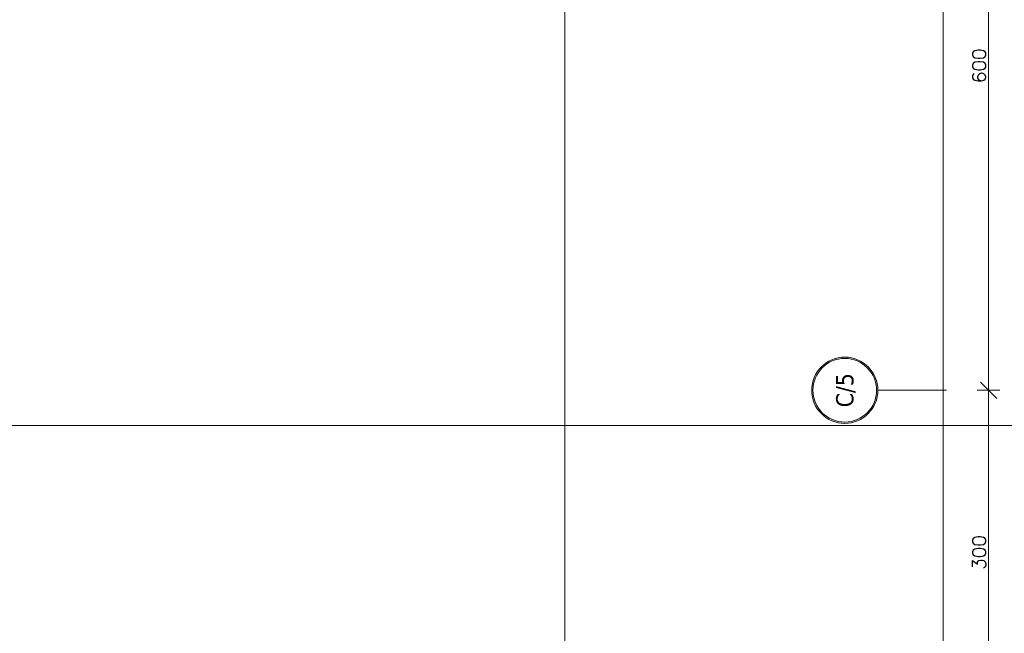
# Model space of a CAD drawing. Header units: millimetres. Extents: x 28291 to 177760, y -399809 to -170937.
# Tile 375 of 656: x 59596 to 60507, y -196453 to -195886. Entities that reach past the tile are written whole.
import ezdxf
from ezdxf.enums import TextEntityAlignment as Align

# ---------------------------------------------------------------- set-up
doc = ezdxf.new("R2010")
doc.units = ezdxf.units.MM
doc.linetypes.add('DASHDOT', pattern=[25.4, 12.7, -6.35, 0, -6.35])
doc.layers.get('0').update_dxf_attribs({"lineweight": 0})
doc.layers.add('!! 0_ramki', color=66, linetype='Continuous', lineweight=9, plot=False)
doc.layers.add('!! 1_drzwi-linia - zrealizowane', color=7, linetype='Continuous', lineweight=5, true_color=0x7a7a7a)
for name, color, linetype, lineweight in [('!! wymiary osi', 250, 'Continuous', 9), ('0-osie-liniA', 14, 'DASHDOT', 5), ('0-osie-tx', 66, 'Continuous', 9)]:
    doc.layers.add(name, color=color, linetype=linetype, lineweight=lineweight)
doc.styles.add('TAHOMA', font='tahoma.ttf')
doc.styles.add('TXT', font='simplex.shx')
doc.dimstyles.new('DIM50', dxfattribs={"dimscale": 5, "dimtxt": 2.5, "dimasz": 1.5, "dimexe": 0, "dimexo": 0, "dimgap": 0.5, "dimtad": 1, "dimdec": 4, "dimrnd": 0.5, "dimdsep": 46, "dimtxsty": 'TXT', "dimblk1": 'TICK1', "dimblk2": 'TICK1', "dimsah": 1, "dimcen": 0, "dimse1": 1, "dimse2": 1, "dimclrd": 1, "dimclre": 7, "dimclrt": 9, "dimadec": 0, "dimazin": 0, "dimtfac": 1, "dimtdec": 4, "dimtmove": 2, "dimatfit": 3, "dimldrblk": 'TICK1', "dimfxl": 1, "dimtolj": 1, "dimarcsym": 0})

# ---------------------------------------------------------------- blocks, each defined once
blk = doc.blocks.new('*U80')
h = blk.add_hatch(color=256)
edge = h.paths.add_edge_path()
edge.add_arc((0, 0), 30.6, 0, 360)
edge = h.paths.add_edge_path(flags=17)
edge.add_arc((0, 0), 29.4, 0, 360)
for radius in [30.6, 29.4]:
    blk.add_circle((0, 0), radius)
at = {"style": 'TAHOMA', "flags": 8}
blk.add_attdef('ANSICHTSNUMMER', text='', height=16, dxfattribs=at).set_placement((0, 0), align=Align.MIDDLE_CENTER)
blk = doc.blocks.new('TICK1')
at = {"color": 0}
for p, q in [((0, -1.4), (0, 1.4)), ((0, 0), (-1, 0))]:
    blk.add_line(p, q, dxfattribs=at)
at = {"color": 2}
blk.add_line((-1, -1), (1, 1), dxfattribs=at)
blk = doc.blocks.new('*D3739')
at = {"layer": '!! wymiary osi', "color": 1, "lineweight": -2, "transparency": 16777216}
blk.add_line((51630.44, -197482.59), (51630.44, -195696.09), dxfattribs=at)
at = {"layer": 'DEFPOINTS', "color": 0, "transparency": 16777216}
for p in [(51630.44, -195688.59), (51851.71, -195688.59), (51851.71, -197490.09)]:
    blk.add_point(p, dxfattribs=at)
at = {"layer": '!! wymiary osi', "color": 1, "lineweight": -2, "transparency": 16777216, "xscale": 7.5, "yscale": 7.5, "zscale": 7.5}
for p, rotation in [((51630.44, -195688.59), 90), ((51630.44, -197490.09), 270)]:
    blk.add_blockref('TICK1', p, dxfattribs=dict(at, rotation=rotation))
at = {"layer": '!! wymiary osi', "color": 9, "transparency": 16777216, "insert": (51621.69, -196589.34), "char_height": 12.5, "attachment_point": 5, "rotation": 90, "style": 'TXT'}
blk.add_mtext('\\A1;1801.5', dxfattribs=at)
blk = doc.blocks.new('*D3742')
at = {"layer": '!! wymiary osi', "color": 1, "lineweight": -2, "transparency": 16777216}
blk.add_line((51672.46, -196582.59), (51672.46, -196297.59), dxfattribs=at)
at = {"layer": 'DEFPOINTS', "color": 0, "transparency": 16777216}
for p in [(51672.46, -196290.09), (51672.46, -196290.09), (51672.46, -196590.09)]:
    blk.add_point(p, dxfattribs=at)
at = {"layer": '!! wymiary osi', "color": 1, "lineweight": -2, "transparency": 16777216, "xscale": 7.5, "yscale": 7.5, "zscale": 7.5}
for p, rotation in [((51672.46, -196290.09), 90), ((51672.46, -196590.09), 270)]:
    blk.add_blockref('TICK1', p, dxfattribs=dict(at, rotation=rotation))
at = {"layer": '!! wymiary osi', "color": 9, "transparency": 16777216, "insert": (51663.71, -196440.09), "char_height": 12.5, "attachment_point": 5, "rotation": 90, "style": 'TXT'}
blk.add_mtext('\\A1;300', dxfattribs=at)
blk = doc.blocks.new('*D3743')
at = {"layer": '!! wymiary osi', "color": 1, "lineweight": -2, "transparency": 16777216}
blk.add_line((51672.46, -196282.59), (51672.46, -195697.59), dxfattribs=at)
at = {"layer": 'DEFPOINTS', "color": 0, "transparency": 16777216}
for p in [(51672.46, -195690.09), (51837.14, -195690.09), (51672.46, -196290.09)]:
    blk.add_point(p, dxfattribs=at)
at = {"layer": '!! wymiary osi', "color": 1, "lineweight": -2, "transparency": 16777216, "xscale": 7.5, "yscale": 7.5, "zscale": 7.5}
for p, rotation in [((51672.46, -195690.09), 90), ((51672.46, -196290.09), 270)]:
    blk.add_blockref('TICK1', p, dxfattribs=dict(at, rotation=rotation))
at = {"layer": '!! wymiary osi', "color": 9, "transparency": 16777216, "insert": (51663.71, -195990.09), "char_height": 12.5, "attachment_point": 5, "rotation": 90, "style": 'TXT'}
blk.add_mtext('\\A1;600', dxfattribs=at)
blk = doc.blocks.new('BLOK OSI')
at = {"layer": '0-osie-liniA', "ltscale": 5}
blk.add_lwpolyline([(51570.03302, -196290.0883), (53810.60983, -196290.0883)], dxfattribs=at)
at = {"layer": '0-osie-tx'}
ref = blk.add_blockref('*U80', (51539.43302, -196290.0883), dxfattribs=dict(at, rotation=270))
ref.add_attrib('ANSICHTSNUMMER', 'C/5', dxfattribs={"layer": '0', "height": 16, "rotation": 90, "style": 'TAHOMA', "flags": 8}).set_placement((51539.43302, -196290.0883), align=Align.MIDDLE_CENTER)
at = {"layer": '!! wymiary osi'}
for base, p1, p2, picture, middle in [((51630.43546, -195688.5883), (51851.71142, -197490.0883), (51851.71142, -195688.5883), '*D3739', (51621.68546, -196589.3383)), ((51672.45727, -195690.0883), (51672.45727, -196290.0883), (51837.14395, -195690.0883), '*D3743', (51663.70727, -195990.0883)), ((51672.45727, -196290.0883), (51672.45727, -196590.0883), (51672.45727, -196290.0883), '*D3742', (51663.70727, -196440.0883))]:
    dim = blk.add_linear_dim(base=base, p1=p1, p2=p2, angle=90, dimstyle='DIM50', dxfattribs=at)
    dim.commit()
    dim.dimension.update_dxf_attribs({"geometry": picture, "text_midpoint": middle})

msp = doc.modelspace()

# ---------------------------------------------------------------- linework, layer by layer
at = {"layer": '!! 0_ramki'}
for points in [[(57385.28509, -193291.11623), (61585.28509, -193291.11623), (61585.28509, -196261.11623), (57385.28509, -196261.11623)], [(60100.28509, -198989.2122), (60100.28509, -194789.2122), (63070.28509, -194789.2122), (63120.28509, -198989.2122)]]:
    msp.add_lwpolyline(points, close=True, dxfattribs=at)

# ---------------------------------------------------------------- block references
at = {"layer": '!! 1_drzwi-linia - zrealizowane'}
msp.add_blockref('BLOK OSI', (8819.85593, 61.46017), dxfattribs=at)

doc.saveas('drawing.dxf')
